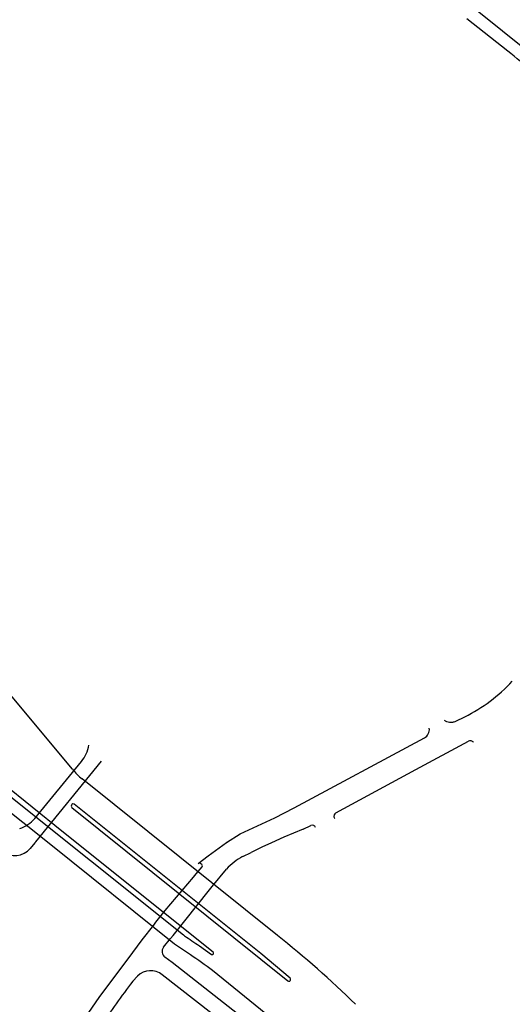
# Model space of a CAD drawing. Extents: x 148869 to 161638, y 453607 to 469810.
# Tile 915 of 1056: x 159127.17 to 159128.59, y 459853.02 to 459855.86. Entities that reach past the tile are written whole.
import ezdxf

# ---------------------------------------------------------------- set-up
doc = ezdxf.new("R2010")
doc.units = 0
doc.layers.add('LKI_V01_KANTRIJWEG', color=252, linetype='CONTINUOUS')

msp = doc.modelspace()

# ---------------------------------------------------------------- linework, layer by layer
at = {"layer": 'LKI_V01_KANTRIJWEG'}
for p, q in [((159128.6342, 459855.7698), (159128.4885, 459855.8871)), ((159128.6342, 459855.7698), (159128.4885, 459855.8871)), ((159128.5762, 459855.7711), (159128.4587, 459855.8645)), ((159128.5762, 459855.7711), (159128.4587, 459855.8645)), ((159127.3221, 459853.7), (159127.1292, 459853.9318)), ((159127.3221, 459853.7), (159127.1292, 459853.9318)), ((159128.4265, 459853.8388), (159128.4526, 459853.8513)), ((159128.4265, 459853.8388), (159128.4526, 459853.8513)), ((159128.3113, 459853.6987), (159128.4633, 459853.7811)), ((159128.3113, 459853.6987), (159128.4633, 459853.7811)), ((159127.2136, 459853.5577), (159127.3476, 459853.7225)), ((159127.2136, 459853.5577), (159127.3476, 459853.7225)), ((159127.2163, 459853.491), (159127.406, 459853.7236)), ((159127.2163, 459853.491), (159127.406, 459853.7236)), ((159127.0675, 459853.6814), (159127.6418, 459853.2223)), ((159127.0675, 459853.6814), (159127.6418, 459853.2223)), ((159128.0807, 459853.5744), (159128.3113, 459853.6987)), ((159128.0807, 459853.5744), (159128.3113, 459853.6987)), ((159127.9125, 459853.2208), (159127.35, 459853.6719)), ((159127.9125, 459853.2208), (159127.35, 459853.6719)), ((159127.3205, 459853.5987), (159127.319, 459853.5965)), ((159127.3205, 459853.5987), (159127.319, 459853.5965)), ((159127.8651, 459853.1686), (159127.3265, 459853.5992)), ((159127.8651, 459853.1686), (159127.3265, 459853.5992)), ((159127.32, 459853.5899), (159127.9424, 459853.0897)), ((159127.32, 459853.5899), (159127.9424, 459853.0897)), ((159127.9864, 459853.5267), (159128.0092, 459853.5374)), ((159127.9864, 459853.5267), (159128.0092, 459853.5374)), ((159127.7655, 459853.4885), (159127.805, 459853.5132)), ((159127.7655, 459853.4885), (159127.805, 459853.5132)), ((159127.9586, 459853.5154), (159127.9309, 459853.5036)), ((159127.9586, 459853.5154), (159127.9309, 459853.5036)), ((159127.9864, 459853.5267), (159127.9586, 459853.5154)), ((159127.9864, 459853.5267), (159127.9586, 459853.5154)), ((159127.2137, 459853.4875), (159127.2002, 459853.4715)), ((159127.2137, 459853.4875), (159127.2002, 459853.4715)), ((159127.2137, 459853.4875), (159127.2163, 459853.491)), ((159127.2137, 459853.4875), (159127.2163, 459853.491)), ((159127.8953, 459853.4879), (159127.8672, 459853.4749)), ((159127.8953, 459853.4879), (159127.8672, 459853.4749)), ((159127.9309, 459853.5036), (159127.8953, 459853.4879)), ((159127.9309, 459853.5036), (159127.8953, 459853.4879)), ((159127.8124, 459853.4479), (159127.8365, 459853.46)), ((159127.8124, 459853.4479), (159127.8365, 459853.46)), ((159127.8672, 459853.4749), (159127.8365, 459853.46)), ((159127.8672, 459853.4749), (159127.8365, 459853.46)), ((159127.6946, 459853.4249), (159127.6914, 459853.4276)), ((159127.6946, 459853.4249), (159127.6914, 459853.4276)), ((159127.6704, 459853.3884), (159127.6784, 459853.3982)), ((159127.6704, 459853.3884), (159127.6784, 459853.3982)), ((159127.6784, 459853.3982), (159127.6954, 459853.4182)), ((159127.6784, 459853.3982), (159127.6954, 459853.4182)), ((159127.7241, 459853.3616), (159127.7658, 459853.4121)), ((159127.7241, 459853.3616), (159127.7658, 459853.4121)), ((159127.5894, 459853.2925), (159127.6704, 459853.3884)), ((159127.5894, 459853.2925), (159127.6704, 459853.3884)), ((159127.6117, 459853.2208), (159127.7167, 459853.352)), ((159127.6117, 459853.2208), (159127.7167, 459853.352)), ((159127.7167, 459853.352), (159127.7241, 459853.3616)), ((159127.7167, 459853.352), (159127.7241, 459853.3616)), ((159127.5624, 459853.2591), (159127.5894, 459853.2925)), ((159127.5624, 459853.2591), (159127.5894, 459853.2925)), ((159127.5561, 459853.2506), (159127.5624, 459853.2591)), ((159127.5561, 459853.2506), (159127.5624, 459853.2591)), ((159127.5228, 459853.2076), (159127.5561, 459853.2506)), ((159127.5228, 459853.2076), (159127.5561, 459853.2506)), ((159127.4957, 459853.1716), (159127.5228, 459853.2076)), ((159127.4957, 459853.1716), (159127.5228, 459853.2076)), ((159127.5841, 459853.1865), (159127.6046, 459853.2117)), ((159127.5841, 459853.1865), (159127.6046, 459853.2117)), ((159127.6046, 459853.2117), (159127.6117, 459853.2208)), ((159127.6046, 459853.2117), (159127.6117, 459853.2208)), ((159127.6418, 459853.2223), (159127.6448, 459853.2199)), ((159127.6418, 459853.2223), (159127.6448, 459853.2199)), ((159127.619, 459853.1938), (159127.6162, 459853.1957)), ((159127.619, 459853.1938), (159127.6162, 459853.1957)), ((159127.6617, 459853.1648), (159127.619, 459853.1938)), ((159127.6617, 459853.1648), (159127.619, 459853.1938)), ((159127.6881, 459853.1906), (159127.7222, 459853.1658)), ((159127.6881, 459853.1906), (159127.7222, 459853.1658)), ((159127.9489, 459853.0974), (159127.8651, 459853.1686)), ((159127.9489, 459853.0974), (159127.8651, 459853.1686)), ((159127.936, 459852.9489), (159127.7254, 459853.1192)), ((159127.936, 459852.9489), (159127.7254, 459853.1192)), ((159127.5094, 459853.103), (159127.4958, 459853.0884)), ((159127.5094, 459853.103), (159127.4958, 459853.0884)), ((159127.8499, 459852.8976), (159127.5807, 459853.1066)), ((159127.8499, 459852.8976), (159127.5807, 459853.1066))]:
    msp.add_line(p, q, dxfattribs=at)
for points in [[(159127.805, 459853.5132), (159127.905, 459853.5602), (159127.9604, 459853.5884), (159128.3361, 459853.7903)], [(159127.805, 459853.5132), (159127.905, 459853.5602), (159127.9604, 459853.5884), (159128.3361, 459853.7903)], [(159127.6162, 459853.1957), (159127.2597, 459853.4823), (159127.0169, 459853.6752)], [(159127.6162, 459853.1957), (159127.2597, 459853.4823), (159127.0169, 459853.6752)], [(159127.7271, 459853.1725), (159127.2917, 459853.5215), (159127.1201, 459853.6599)], [(159127.7271, 459853.1725), (159127.2917, 459853.5215), (159127.1201, 459853.6599)], [(159127.6845, 459853.428), (159127.7125, 459853.4501), (159127.7655, 459853.4885), (159127.7651, 459853.49)], [(159127.6845, 459853.428), (159127.7125, 459853.4501), (159127.7655, 459853.4885), (159127.7651, 459853.49)], [(159127.2901, 459852.8797), (159127.3582, 459852.9831), (159127.3987, 459853.0412), (159127.4957, 459853.1716)], [(159127.2901, 459852.8797), (159127.3582, 459852.9831), (159127.3987, 459853.0412), (159127.4957, 459853.1716)], [(159127.8779, 459852.9311), (159127.6088, 459853.1423), (159127.5885, 459853.1579)], [(159127.8779, 459852.9311), (159127.6088, 459853.1423), (159127.5885, 459853.1579)]]:
    msp.add_lwpolyline(points, dxfattribs=at)
for centre, radius, start, end in [((159126.9785, 459853.7969), 2.5397, 46.729, 51.0182), ((159126.9785, 459853.7969), 2.5397, 46.729, 51.0182), ((159128.2355, 459854.2842), 0.4843, 296.6264, 316.9389), ((159128.2355, 459854.2842), 0.4843, 296.6264, 316.9389), ((159128.4112, 459853.8664), 0.0307, 233.0999, 248.8306), ((159128.4112, 459853.8664), 0.0307, 233.0999, 248.8306), ((159128.4115, 459853.8668), 0.0312, 248.5637, 264.0256), ((159128.4115, 459853.8668), 0.0312, 248.5637, 264.0256), ((159128.4119, 459853.8703), 0.0347, 263.9345, 279.3807), ((159128.4119, 459853.8703), 0.0347, 263.9345, 279.3807), ((159128.4121, 459853.87), 0.0344, 279.2166, 294.8172), ((159128.4121, 459853.87), 0.0344, 279.2166, 294.8172), ((159128.3219, 459853.815), 0.0285, 299.9099, 6.4024), ((159128.3219, 459853.815), 0.0285, 299.9099, 6.4024), ((159127.2776, 459853.7831), 0.0926, 319.0965, 351.663), ((159127.2776, 459853.7831), 0.0926, 319.0965, 351.663), ((159128.4708, 459853.7599), 0.0225, 95.8448, 109.4689), ((159128.4708, 459853.7599), 0.0225, 95.8448, 109.4689), ((159128.4692, 459853.7761), 0.00624, 73.6517, 96.6681), ((159128.4692, 459853.7761), 0.00624, 73.6517, 96.6681), ((159128.4683, 459853.7722), 0.0102, 51.545, 74.8278), ((159128.4683, 459853.7722), 0.0102, 51.545, 74.8278), ((159128.4683, 459853.772), 0.0104, 29.4399, 52.2766), ((159128.4683, 459853.772), 0.0104, 29.4399, 52.2766), ((159127.4588, 459853.8075), 0.1739, 218.1749, 231.2523), ((159127.4588, 459853.8075), 0.1739, 218.1749, 231.2523), ((159127.3232, 459853.5938), 0.00501, 146.9228, 231.2173), ((159127.3232, 459853.5938), 0.00501, 146.9228, 231.2173), ((159127.3238, 459853.5947), 0.00523, 59.8098, 129.765), ((159127.3238, 459853.5947), 0.00523, 59.8098, 129.765), ((159128.0842, 459853.5645), 0.00892, 150.7922, 178.2466), ((159128.0842, 459853.5645), 0.00892, 150.7922, 178.2466), ((159128.0948, 459853.5591), 0.0208, 132.7004, 152.0525), ((159128.0948, 459853.5591), 0.0208, 132.7004, 152.0525), ((159127.1378, 459853.6257), 0.1018, 288.3872, 318.0915), ((159127.1378, 459853.6257), 0.1018, 288.3872, 318.0915), ((159128.0133, 459853.5288), 0.00952, 19.1705, 115.1975), ((159128.0133, 459853.5288), 0.00952, 19.1705, 115.1975), ((159128.0839, 459853.5643), 0.00865, 177.294, 204.0334), ((159128.0839, 459853.5643), 0.00865, 177.294, 204.0334), ((159128.0838, 459853.5641), 0.00845, 203.2997, 230.6123), ((159128.0838, 459853.5641), 0.00845, 203.2997, 230.6123), ((159127.1562, 459853.5087), 0.0576, 231.7714, 319.7879), ((159127.1562, 459853.5087), 0.0576, 231.7714, 319.7879), ((159127.6877, 459853.4245), 0.00477, 39.7321, 132.4631), ((159127.6877, 459853.4245), 0.00477, 39.7321, 132.4631), ((159127.691, 459853.4211), 0.00529, 326.9223, 46.6357), ((159127.691, 459853.4211), 0.00529, 326.9223, 46.6357), ((159127.8892, 459853.2996), 0.167, 117.3851, 137.6462), ((159127.8892, 459853.2996), 0.167, 117.3851, 137.6462), ((159128.1088, 459853.86), 0.7906, 234.0619, 237.8531), ((159128.1088, 459853.86), 0.7906, 234.0619, 237.8531), ((159126.0721, 459850.9096), 2.9544, 45.6423, 51.469), ((159126.0721, 459850.9096), 2.9544, 45.6423, 51.469), ((159127.6004, 459853.1744), 0.0203, 143.3627, 234.3192), ((159127.6004, 459853.1744), 0.0203, 143.3627, 234.3192), ((159127.7245, 459853.1692), 0.00419, 329.8959, 51.7411), ((159127.7245, 459853.1692), 0.00419, 329.8959, 51.7411), ((159126.9158, 459852.056), 1.3363, 52.7127, 56.0689), ((159126.9158, 459852.056), 1.3363, 52.7127, 56.0689), ((159127.7245, 459853.1695), 0.00435, 238.4168, 326.7229), ((159127.7245, 459853.1695), 0.00435, 238.4168, 326.7229), ((159127.547, 459853.0669), 0.0521, 49.7167, 136.1012), ((159127.547, 459853.0669), 0.0521, 49.7167, 136.1012), ((159129.0563, 459851.8828), 1.972, 142.3108, 146.9842), ((159129.0563, 459851.8828), 1.972, 142.3108, 146.9842), ((159127.9456, 459853.0936), 0.00501, 230.306, 49.322), ((159127.9456, 459853.0936), 0.00501, 230.306, 49.322)]:
    msp.add_arc(centre, radius, start, end, dxfattribs=at)

doc.saveas('drawing.dxf')
